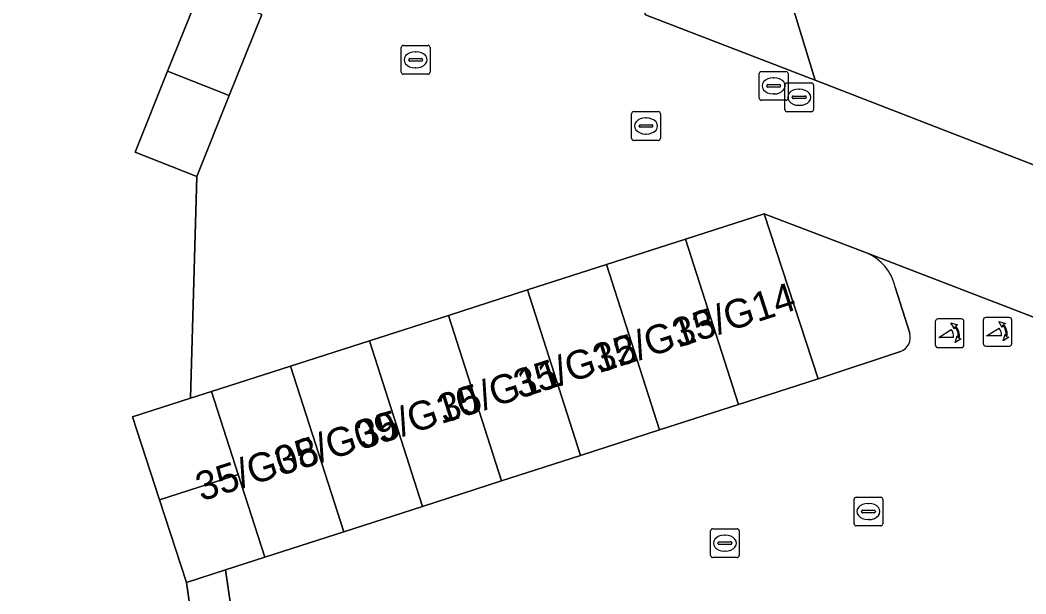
# Model space of a CAD drawing. Extents: x 159371 to 159986, y 382987 to 383597.
# Drawn here: x 159432.71 to 159467.7, y 383368.9 to 383388.85 of the extents above; entities that cross this region are included whole.
import ezdxf

# ---------------------------------------------------------------- set-up
doc = ezdxf.new("R2010")
doc.units = 0
for name, color, linetype in [('IMGEO_Erf', 7, 'Continuous'), ('IMGEO_Kolk', 7, 'Continuous'), ('IMGEO_Muur', 7, 'Continuous'), ('IMGEO_Pand', 7, 'Continuous'), ('IMGEO_Pand_nummerreeks', 7, 'Continuous'), ('IMGEO_Poller', 7, 'Continuous'), ('IMGEO_Rijbaan_lokaal_open', 7, 'Continuous'), ('IMGEO_Rioolput', 7, 'Continuous'), ('IMGEO_Voetpad_open', 7, 'Continuous')]:
    doc.layers.add(name, color=color, linetype=linetype)

msp = doc.modelspace()

# ---------------------------------------------------------------- linework, layer by layer
at = {"layer": 'IMGEO_Erf'}
for points in [[(159457.371, 383396.581), (159460.368, 383386.758), (159469.884, 383383.076), (159472.912, 383384.045), (159474.669, 383378.719), (159475.18, 383377.169), (159480.301, 383361.417), (159485.631, 383363.139)], [(159432.244, 383345.961), (159433.639, 383336.466), (159435.012, 383336.668), (159434.38, 383340.965), (159438.662, 383341.596), (159439.294, 383337.299), (159440.755, 383337.514), (159440.295, 383340.644), (159442.685, 383340.995), (159440.716, 383354.033), (159438.467, 383353.707), (159438.099, 383356.252), (159437.622, 383359.552), (159439.87, 383359.877), (159439.765, 383360.467), (159438.499, 383369.298), (159437.562, 383372.176), (159436.624, 383375.055), (159438.645, 383375.704), (159438.86, 383383.41), (159436.716, 383384.262), (159437.846, 383387.078), (159438.976, 383389.893)]]:
    msp.add_lwpolyline(points, dxfattribs=at)
at = {"layer": 'IMGEO_Kolk'}
for p, q in [((159445.973, 383387.041), (159445.973, 383387.893)), ((159446.048, 383387.967), (159446.9, 383387.967)), ((159446.974, 383387.893), (159446.974, 383387.041)), ((159446.232, 383387.461), (159446.232, 383387.473)), ((159446.275, 383387.51), (159446.673, 383387.51)), ((159446.461, 383387.747), (159446.486, 383387.747)), ((159446.716, 383387.473), (159446.716, 383387.461)), ((159446.67, 383387.424), (159446.272, 383387.424)), ((159446.484, 383387.187), (159446.459, 383387.187)), ((159446.9, 383386.967), (159446.048, 383386.967)), ((159459.317, 383385.74), (159459.317, 383386.592)), ((159459.392, 383386.666), (159460.244, 383386.666)), ((159459.805, 383386.446), (159459.83, 383386.446)), ((159460.318, 383386.592), (159460.318, 383385.74)), ((159459.576, 383386.16), (159459.576, 383386.172)), ((159460.014, 383386.123), (159459.616, 383386.123)), ((159459.619, 383386.209), (159460.017, 383386.209)), ((159460.06, 383386.172), (159460.06, 383386.16)), ((159459.828, 383385.886), (159459.803, 383385.886)), ((159460.244, 383385.666), (159459.392, 383385.666)), ((159461.726, 383371.339), (159461.726, 383372.191)), ((159461.801, 383372.265), (159462.653, 383372.265)), ((159462.727, 383372.191), (159462.727, 383371.339)), ((159461.985, 383371.759), (159461.985, 383371.771)), ((159462.423, 383371.722), (159462.025, 383371.722)), ((159462.028, 383371.808), (159462.426, 383371.808)), ((159462.214, 383372.045), (159462.239, 383372.045)), ((159462.469, 383371.771), (159462.469, 383371.759)), ((159462.237, 383371.485), (159462.212, 383371.485)), ((159456.732, 383370.242), (159456.732, 383371.094)), ((159456.807, 383371.168), (159457.659, 383371.168)), ((159457.733, 383371.094), (159457.733, 383370.242)), ((159462.653, 383371.265), (159461.801, 383371.265)), ((159456.991, 383370.662), (159456.991, 383370.674)), ((159457.034, 383370.711), (159457.432, 383370.711)), ((159457.22, 383370.948), (159457.245, 383370.948)), ((159457.475, 383370.674), (159457.475, 383370.662)), ((159457.429, 383370.625), (159457.031, 383370.625)), ((159457.243, 383370.388), (159457.218, 383370.388)), ((159457.659, 383370.168), (159456.807, 383370.168))]:
    msp.add_line(p, q, dxfattribs=at)
for points in [[(159445.973, 383387.041), (159445.973, 383387.893)], [(159446.048, 383387.967), (159446.9, 383387.967)], [(159446.974, 383387.893), (159446.974, 383387.041)], [(159446.9, 383386.967), (159446.048, 383386.967)], [(159459.317, 383385.74), (159459.317, 383386.592)], [(159459.392, 383386.666), (159460.244, 383386.666)], [(159460.318, 383386.592), (159460.318, 383385.74)], [(159460.244, 383385.666), (159459.392, 383385.666)], [(159461.726, 383371.339), (159461.726, 383372.191)], [(159461.801, 383372.265), (159462.653, 383372.265)], [(159462.727, 383372.191), (159462.727, 383371.339)], [(159456.732, 383370.242), (159456.732, 383371.094)], [(159456.807, 383371.168), (159457.659, 383371.168)], [(159457.733, 383371.094), (159457.733, 383370.242)], [(159462.653, 383371.265), (159461.801, 383371.265)], [(159457.659, 383370.168), (159456.807, 383370.168)]]:
    msp.add_lwpolyline(points, dxfattribs=at)
for centre, radius, start, end in [((159446.05, 383387.891), 0.0765, 91.552, 178.448), ((159446.05, 383387.891), 0.0765, 91.552, 178.448), ((159446.898, 383387.891), 0.0765, 1.552, 88.448), ((159446.898, 383387.891), 0.0765, 1.552, 88.448), ((159446.272, 383387.47), 0.0403, 85.8775, 175.7526), ((159446.269, 383387.46), 0.0366, 178.938, 274.7102), ((159446.673, 383387.467), 0.043, 264.8664, 352.4533), ((159446.677, 383387.472), 0.0386, 1.7309, 96.639), ((159446.05, 383387.043), 0.0765, 181.552, 268.448), ((159446.05, 383387.043), 0.0765, 181.552, 268.448), ((159446.898, 383387.043), 0.0765, 271.552, 358.448), ((159446.898, 383387.043), 0.0765, 271.552, 358.448), ((159459.394, 383386.59), 0.0765, 91.552, 178.448), ((159459.394, 383386.59), 0.0765, 91.552, 178.448), ((159460.242, 383386.59), 0.0765, 1.552, 88.448), ((159460.242, 383386.59), 0.0765, 1.552, 88.448), ((159459.616, 383386.169), 0.0403, 85.8775, 175.7526), ((159459.613, 383386.159), 0.0366, 178.938, 274.7102), ((159460.017, 383386.166), 0.043, 264.8664, 352.4533), ((159460.021, 383386.171), 0.0386, 1.7309, 96.639), ((159459.394, 383385.742), 0.0765, 181.552, 268.448), ((159459.394, 383385.742), 0.0765, 181.552, 268.448), ((159460.242, 383385.742), 0.0765, 271.552, 358.448), ((159460.242, 383385.742), 0.0765, 271.552, 358.448), ((159461.803, 383372.189), 0.0765, 91.552, 178.448), ((159461.803, 383372.189), 0.0765, 91.552, 178.448), ((159462.651, 383372.189), 0.0765, 1.552, 88.448), ((159462.651, 383372.189), 0.0765, 1.552, 88.448), ((159462.025, 383371.768), 0.0403, 85.8775, 175.7526), ((159462.022, 383371.758), 0.0366, 178.938, 274.7102), ((159462.426, 383371.765), 0.043, 264.8664, 352.4533), ((159462.43, 383371.77), 0.0386, 1.7309, 96.639), ((159456.809, 383371.092), 0.0765, 91.552, 178.448), ((159456.809, 383371.092), 0.0765, 91.552, 178.448), ((159457.657, 383371.092), 0.0765, 1.552, 88.448), ((159457.657, 383371.092), 0.0765, 1.552, 88.448), ((159461.803, 383371.341), 0.0765, 181.552, 268.448), ((159461.803, 383371.341), 0.0765, 181.552, 268.448), ((159462.651, 383371.341), 0.0765, 271.552, 358.448), ((159462.651, 383371.341), 0.0765, 271.552, 358.448), ((159457.031, 383370.671), 0.0403, 85.8775, 175.7526), ((159457.436, 383370.673), 0.0386, 1.7309, 96.639), ((159457.028, 383370.661), 0.0366, 178.938, 274.7102), ((159457.432, 383370.668), 0.043, 264.8664, 352.4533), ((159456.809, 383370.244), 0.0765, 181.552, 268.448), ((159456.809, 383370.244), 0.0765, 181.552, 268.448), ((159457.657, 383370.244), 0.0765, 271.552, 358.448), ((159457.657, 383370.244), 0.0765, 271.552, 358.448)]:
    msp.add_arc(centre, radius, start, end, dxfattribs=at)
for centre, major_axis, ratio, start_param, end_param in [((159446.46, 383387.467), (-0.387, 0.002), 0.722429, 4.712389, 7.853982), ((159446.485, 383387.467), (-0.39, 0.002), 0.717154, 1.570796, 4.712389), ((159459.804, 383386.166), (-0.387, 0.002), 0.722429, 4.712389, 7.853982), ((159459.829, 383386.166), (-0.39, 0.002), 0.717154, 1.570796, 4.712389), ((159462.213, 383371.765), (-0.387, 0.002), 0.722429, 4.712389, 7.853982), ((159462.238, 383371.765), (-0.39, 0.002), 0.717154, 1.570796, 4.712389), ((159457.219, 383370.668), (-0.387, 0.002), 0.722429, 4.712389, 7.853982), ((159457.244, 383370.668), (-0.39, 0.002), 0.717154, 1.570796, 4.712389)]:
    msp.add_ellipse(centre, major_axis=major_axis, ratio=ratio, start_param=start_param, end_param=end_param, dxfattribs=at)
at = {"layer": 'IMGEO_Muur'}
msp.add_lwpolyline([(159460.368, 383386.758), (159469.884, 383383.076), (159472.912, 383384.045)], dxfattribs=at)
at = {"layer": 'IMGEO_Pand'}
for points in [[(159452.629, 383395.11), (159454.473, 383389.037), (159460.368, 383386.758), (159457.371, 383396.581)], [(159439.99, 383386.225), (159441.119, 383389.04), (159438.976, 383389.893), (159437.846, 383387.078)], [(159439.99, 383386.225), (159437.846, 383387.078), (159436.716, 383384.262), (159438.86, 383383.41)], [(159457.704, 383375.486), (159460.483, 383376.381), (159458.604, 383382.117), (159455.857, 383381.234)], [(159453.109, 383380.351), (159454.957, 383374.601), (159457.704, 383375.486), (159455.857, 383381.234)], [(159453.109, 383380.351), (159450.362, 383379.469), (159452.21, 383373.716), (159454.957, 383374.601)], [(159449.463, 383372.831), (159452.21, 383373.716), (159450.362, 383379.469), (159447.614, 383378.586)], [(159449.463, 383372.831), (159447.614, 383378.586), (159444.867, 383377.703), (159446.716, 383371.946)], [(159444.867, 383377.703), (159442.119, 383376.82), (159443.97, 383371.061), (159446.716, 383371.946)], [(159443.97, 383371.061), (159442.119, 383376.82), (159439.372, 383375.937), (159440.297, 383373.057), (159441.223, 383370.176)], [(159437.562, 383372.176), (159440.297, 383373.057), (159439.372, 383375.937), (159438.645, 383375.704), (159436.624, 383375.055)], [(159437.562, 383372.176), (159438.499, 383369.298), (159439.861, 383369.737), (159441.223, 383370.176), (159440.297, 383373.057)]]:
    msp.add_lwpolyline(points, close=True, dxfattribs=at)
at = {"layer": 'IMGEO_Poller'}
for p, q in [((159464.553, 383378.366), (159464.553, 383377.559)), ((159464.553, 383378.366), (159464.553, 383377.559)), ((159465.455, 383378.461), (159464.647, 383378.461)), ((159465.455, 383378.461), (159464.647, 383378.461)), ((159465.549, 383377.559), (159465.549, 383378.366)), ((159465.549, 383377.559), (159465.549, 383378.366)), ((159466.217, 383378.418), (159466.217, 383377.611)), ((159466.217, 383378.418), (159466.217, 383377.611)), ((159467.119, 383378.513), (159466.311, 383378.513)), ((159467.119, 383378.513), (159466.311, 383378.513)), ((159467.213, 383377.611), (159467.213, 383378.418)), ((159467.213, 383377.611), (159467.213, 383378.418)), ((159464.647, 383377.464), (159465.455, 383377.464)), ((159464.647, 383377.464), (159465.455, 383377.464)), ((159466.311, 383377.516), (159467.119, 383377.516)), ((159466.311, 383377.516), (159467.119, 383377.516))]:
    msp.add_line(p, q, dxfattribs=at)
for points in [[(159466.896, 383378.242), (159466.884, 383378.169), (159466.759, 383378.374)], [(159466.759, 383378.374), (159466.99, 383378.308), (159466.919, 383378.276)], [(159465.188, 383377.817), (159464.675, 383377.817), (159465.105, 383378.092)], [(159465.232, 383378.19), (159465.22, 383378.117), (159465.095, 383378.322)], [(159465.095, 383378.322), (159465.326, 383378.256), (159465.255, 383378.224)], [(159466.852, 383377.869), (159466.339, 383377.869), (159466.769, 383378.144)], [(159465.248, 383377.645), (159465.314, 383377.876), (159465.344, 383377.808)], [(159465.38, 383377.781), (159465.452, 383377.77), (159465.248, 383377.645)], [(159466.912, 383377.697), (159466.978, 383377.928), (159467.008, 383377.86)], [(159467.044, 383377.833), (159467.116, 383377.822), (159466.912, 383377.697)]]:
    msp.add_lwpolyline(points, dxfattribs=at)
for centre, radius, start, end in [((159464.647, 383378.366), 0.0946, 90, 180), ((159464.647, 383378.366), 0.0946, 90, 180), ((159465.455, 383378.366), 0.0946, 0, 90), ((159465.455, 383378.366), 0.0946, 0, 90), ((159466.311, 383378.418), 0.0946, 90, 180), ((159466.311, 383378.418), 0.0946, 90, 180), ((159467.119, 383378.418), 0.0946, 0, 90), ((159467.119, 383378.418), 0.0946, 0, 90), ((159464.86, 383377.867), 0.332, 351.3247, 42.4854), ((159464.874, 383377.877), 0.476, 351.7527, 41.1691), ((159464.874, 383377.877), 0.516, 349.3569, 42.2912), ((159466.524, 383377.919), 0.332, 351.3247, 42.4854), ((159466.538, 383377.929), 0.476, 351.7527, 41.1691), ((159466.538, 383377.929), 0.516, 349.3569, 42.2912), ((159464.647, 383377.559), 0.0946, 180, 270), ((159464.647, 383377.559), 0.0946, 180, 270), ((159465.455, 383377.559), 0.0946, 270, 0), ((159465.455, 383377.559), 0.0946, 270, 0), ((159466.311, 383377.611), 0.0946, 180, 270), ((159466.311, 383377.611), 0.0946, 180, 270), ((159467.119, 383377.611), 0.0946, 270, 0), ((159467.119, 383377.611), 0.0946, 270, 0)]:
    msp.add_arc(centre, radius, start, end, dxfattribs=at)
at = {"layer": 'IMGEO_Rijbaan_lokaal_open'}
for points in [[(159471.189, 383377.673), (159474.669, 383378.719), (159472.912, 383384.045), (159469.884, 383383.076), (159460.368, 383386.758), (159454.473, 383389.037), (159452.629, 383395.11), (159450.363, 383402.446)], [(159441.119, 383389.04), (159439.99, 383386.225), (159438.86, 383383.41), (159438.645, 383375.704), (159439.372, 383375.937), (159442.119, 383376.82), (159444.867, 383377.703), (159447.614, 383378.586), (159450.362, 383379.469), (159453.109, 383380.351), (159455.857, 383381.234), (159458.604, 383382.117), (159462.163, 383380.754), (159468.664, 383378.261), (159470, 383377.778)], [(159468.664, 383378.261), (159462.163, 383380.754)], [(159463.159, 383379.569), (159463.664, 383377.965)], [(159463.343, 383377.332), (159460.483, 383376.381), (159457.704, 383375.486), (159454.957, 383374.601), (159452.21, 383373.716), (159449.463, 383372.831), (159446.716, 383371.946), (159443.97, 383371.061), (159441.223, 383370.176), (159439.861, 383369.737), (159441.143, 383360.903), (159442.421, 383361.307), (159445.262, 383362.222), (159448.104, 383363.138), (159450.945, 383364.053), (159453.786, 383364.968), (159456.627, 383365.883), (159459.469, 383366.799), (159462.31, 383367.714), (159462.363, 383367.551), (159464.643, 383368.374), (159482.73, 383312.288)]]:
    msp.add_lwpolyline(points, dxfattribs=at)
for centre, radius, start, end in [((159461.512, 383379.196), 1.689, 12.7748, 67.3197), ((159463.159, 383377.823), 0.524, 290.4942, 15.7258)]:
    msp.add_arc(centre, radius, start, end, dxfattribs=at)
at = {"layer": 'IMGEO_Rioolput'}
for p, q in [((159458.427, 383386.136), (159458.427, 383386.988)), ((159458.502, 383387.062), (159459.354, 383387.062)), ((159458.915, 383386.842), (159458.94, 383386.842)), ((159459.428, 383386.988), (159459.428, 383386.136)), ((159458.686, 383386.556), (159458.686, 383386.568)), ((159459.124, 383386.519), (159458.726, 383386.519)), ((159458.729, 383386.605), (159459.127, 383386.605)), ((159459.17, 383386.568), (159459.17, 383386.556)), ((159459.354, 383386.062), (159458.502, 383386.062)), ((159458.938, 383386.282), (159458.913, 383386.282)), ((159453.988, 383384.743), (159453.988, 383385.595)), ((159454.063, 383385.669), (159454.915, 383385.669)), ((159454.476, 383385.449), (159454.501, 383385.449)), ((159454.989, 383385.595), (159454.989, 383384.743)), ((159454.247, 383385.163), (159454.247, 383385.175)), ((159454.685, 383385.126), (159454.287, 383385.126)), ((159454.29, 383385.212), (159454.688, 383385.212)), ((159454.731, 383385.175), (159454.731, 383385.163)), ((159454.915, 383384.669), (159454.063, 383384.669)), ((159454.499, 383384.889), (159454.474, 383384.889))]:
    msp.add_line(p, q, dxfattribs=at)
for points in [[(159458.427, 383386.136), (159458.427, 383386.988)], [(159458.502, 383387.062), (159459.354, 383387.062)], [(159459.428, 383386.988), (159459.428, 383386.136)], [(159459.354, 383386.062), (159458.502, 383386.062)], [(159453.988, 383384.743), (159453.988, 383385.595)], [(159454.063, 383385.669), (159454.915, 383385.669)], [(159454.989, 383385.595), (159454.989, 383384.743)], [(159454.915, 383384.669), (159454.063, 383384.669)]]:
    msp.add_lwpolyline(points, dxfattribs=at)
for centre, radius, start, end in [((159458.504, 383386.986), 0.0765, 91.552, 178.448), ((159458.504, 383386.986), 0.0765, 91.552, 178.448), ((159459.352, 383386.986), 0.0765, 1.552, 88.448), ((159459.352, 383386.986), 0.0765, 1.552, 88.448), ((159458.726, 383386.565), 0.0403, 85.8775, 175.7526), ((159458.723, 383386.555), 0.0366, 178.938, 274.7102), ((159459.127, 383386.562), 0.043, 264.8664, 352.4533), ((159459.131, 383386.567), 0.0386, 1.7309, 96.639), ((159458.504, 383386.138), 0.0765, 181.552, 268.448), ((159458.504, 383386.138), 0.0765, 181.552, 268.448), ((159459.352, 383386.138), 0.0765, 271.552, 358.448), ((159459.352, 383386.138), 0.0765, 271.552, 358.448), ((159454.065, 383385.593), 0.0765, 91.552, 178.448), ((159454.065, 383385.593), 0.0765, 91.552, 178.448), ((159454.913, 383385.593), 0.0765, 1.552, 88.448), ((159454.913, 383385.593), 0.0765, 1.552, 88.448), ((159454.287, 383385.172), 0.0403, 85.8775, 175.7526), ((159454.284, 383385.162), 0.0366, 178.938, 274.7102), ((159454.688, 383385.169), 0.043, 264.8664, 352.4533), ((159454.692, 383385.174), 0.0386, 1.7309, 96.639), ((159454.065, 383384.745), 0.0765, 181.552, 268.448), ((159454.065, 383384.745), 0.0765, 181.552, 268.448), ((159454.913, 383384.745), 0.0765, 271.552, 358.448), ((159454.913, 383384.745), 0.0765, 271.552, 358.448)]:
    msp.add_arc(centre, radius, start, end, dxfattribs=at)
for centre, major_axis, ratio, start_param, end_param in [((159458.914, 383386.562), (-0.387, 0.002), 0.722429, 4.712389, 7.853982), ((159458.939, 383386.562), (-0.39, 0.002), 0.717154, 1.570796, 4.712389), ((159454.475, 383385.169), (-0.387, 0.002), 0.722429, 4.712389, 7.853982), ((159454.5, 383385.169), (-0.39, 0.002), 0.717154, 1.570796, 4.712389)]:
    msp.add_ellipse(centre, major_axis=major_axis, ratio=ratio, start_param=start_param, end_param=end_param, dxfattribs=at)
at = {"layer": 'IMGEO_Voetpad_open'}
for points in [[(159462.163, 383380.754), (159458.604, 383382.117), (159460.483, 383376.381), (159463.343, 383377.332)], [(159463.664, 383377.965), (159463.159, 383379.569)]]:
    msp.add_lwpolyline(points, dxfattribs=at)
msp.add_lwpolyline([(159439.861, 383369.737), (159438.499, 383369.298), (159439.765, 383360.467), (159441.143, 383360.903)], close=True, dxfattribs=at)
for centre, radius, start, end in [((159461.512, 383379.196), 1.689, 12.7748, 67.3197), ((159463.159, 383377.823), 0.524, 290.4942, 15.7258)]:
    msp.add_arc(centre, radius, start, end, dxfattribs=at)

# ---------------------------------------------------------------- texts
at = {"layer": 'IMGEO_Pand_nummerreeks'}
for s, p in [('35/G14', (159455.599, 383377.455)), ('35/G13', (159452.836, 383376.565)), ('35/G12', (159450.083, 383375.678)), ('35/G11', (159447.447, 383374.829)), ('35/G10', (159444.599, 383373.911)), ('35/G09', (159441.759, 383372.996)), ('35/G08', (159439.018, 383372.113))]:
    msp.add_text(s, height=1, rotation=17.8579, dxfattribs=at).set_placement(p)

doc.saveas('drawing.dxf')
